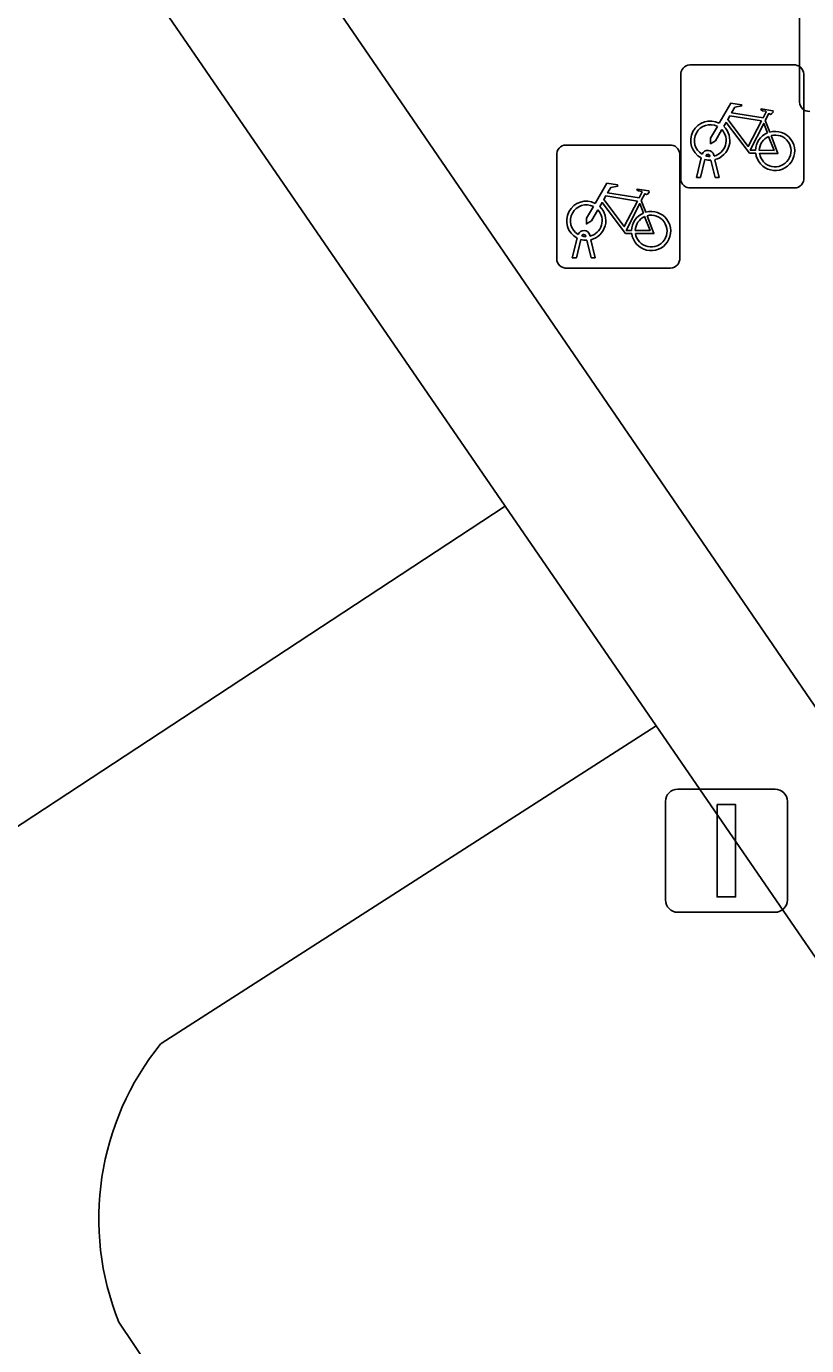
# Model space of a CAD drawing. Extents: x 158352 to 159489, y 383828 to 384603.
# Drawn here: x 158502.05 to 158508.39, y 384240.14 to 384250.85 of the extents above; entities that cross this region are included whole.
import ezdxf

# ---------------------------------------------------------------- set-up
doc = ezdxf.new("R2010")
doc.units = 0
for name, color, linetype in [('IMGEO_Fietsenrek', 7, 'Continuous'), ('IMGEO_Groenvoorziening', 7, 'Continuous'), ('IMGEO_Lichtmast', 7, 'Continuous'), ('IMGEO_Parkeervlak_gesloten', 7, 'Continuous'), ('IMGEO_Voetgangersgebied_gesloten', 7, 'Continuous'), ('IMGEO_Voetpad_open', 7, 'Continuous')]:
    doc.layers.add(name, color=color, linetype=linetype)

msp = doc.modelspace()

# ---------------------------------------------------------------- linework, layer by layer
at = {"layer": 'IMGEO_Fietsenrek'}
for p, q in [((158508.33, 384250.239), (158508.33, 384251.08)), ((158508.33, 384251.08), (158508.33, 384250.239)), ((158507.441, 384250.542), (158508.282, 384250.542)), ((158508.282, 384250.542), (158507.441, 384250.542)), ((158507.366, 384249.617), (158507.366, 384250.458)), ((158507.366, 384250.458), (158507.366, 384249.617)), ((158508.366, 384250.467), (158508.366, 384249.626)), ((158508.366, 384249.626), (158508.366, 384250.467)), ((158508.053, 384250.091), (158508.089, 384249.996)), ((158506.434, 384249.891), (158507.275, 384249.891)), ((158507.275, 384249.891), (158506.434, 384249.891)), ((158506.359, 384248.966), (158506.359, 384249.807)), ((158506.359, 384249.807), (158506.359, 384248.966)), ((158507.359, 384249.816), (158507.359, 384248.975)), ((158507.359, 384248.975), (158507.359, 384249.816)), ((158507.493, 384249.626), (158507.532, 384249.786)), ((158507.604, 384249.798), (158507.603, 384249.802)), ((158507.635, 384249.809), (158507.636, 384249.802)), ((158507.562, 384249.774), (158507.527, 384249.626)), ((158507.645, 384249.626), (158507.611, 384249.768)), ((158507.643, 384249.772), (158507.678, 384249.626)), ((158507.527, 384249.626), (158507.493, 384249.626)), ((158507.678, 384249.626), (158507.645, 384249.626)), ((158508.291, 384249.542), (158507.45, 384249.542)), ((158507.45, 384249.542), (158508.291, 384249.542)), ((158507.046, 384249.44), (158507.082, 384249.345)), ((158506.486, 384248.975), (158506.525, 384249.135)), ((158506.597, 384249.147), (158506.596, 384249.151)), ((158506.628, 384249.158), (158506.629, 384249.151)), ((158506.555, 384249.123), (158506.52, 384248.975)), ((158506.638, 384248.975), (158506.604, 384249.117)), ((158506.636, 384249.121), (158506.671, 384248.975)), ((158506.52, 384248.975), (158506.486, 384248.975)), ((158506.671, 384248.975), (158506.638, 384248.975)), ((158507.284, 384248.891), (158506.443, 384248.891)), ((158506.443, 384248.891), (158507.284, 384248.891))]:
    msp.add_line(p, q, dxfattribs=at)
for points in [[(158507.679, 384250.068), (158507.774, 384250.232), (158507.86, 384250.218), (158507.862, 384250.209), (158507.806, 384250.198), (158507.779, 384250.153), (158508.035, 384250.112)], [(158508.022, 384250.087), (158507.765, 384250.128), (158507.748, 384250.099), (158507.915, 384249.879), (158508.022, 384250.087)], [(158508.035, 384250.112), (158508.06, 384250.161), (158508.054, 384250.165), (158508.031, 384250.169), (158508.019, 384250.176), (158508.018, 384250.179), (158508.02, 384250.184), (158508.115, 384250.169), (158508.117, 384250.159), (158508.107, 384250.146), (158508.095, 384250.14), (158508.081, 384250.146), (158508.053, 384250.091)], [(158507.7, 384250.016), (158507.648, 384249.926), (158507.608, 384249.901), (158507.609, 384249.948), (158507.664, 384250.042)], [(158507.975, 384249.824), (158507.925, 384249.824), (158507.734, 384250.075), (158507.715, 384250.043)], [(158508.07, 384249.989), (158508.04, 384250.066), (158507.931, 384249.848), (158507.974, 384249.848)], [(158508.004, 384249.848), (158508.124, 384249.847), (158508.08, 384249.961)], [(158508.1, 384249.968), (158508.155, 384249.823), (158508.005, 384249.823)], [(158506.672, 384249.417), (158506.767, 384249.581), (158506.853, 384249.567), (158506.855, 384249.558), (158506.799, 384249.547), (158506.772, 384249.502), (158507.028, 384249.461)], [(158507.015, 384249.436), (158506.758, 384249.477), (158506.741, 384249.448), (158506.908, 384249.228), (158507.015, 384249.436)], [(158507.028, 384249.461), (158507.053, 384249.51), (158507.047, 384249.514), (158507.024, 384249.518), (158507.012, 384249.525), (158507.011, 384249.528), (158507.013, 384249.533), (158507.108, 384249.518), (158507.11, 384249.508), (158507.1, 384249.495), (158507.088, 384249.489), (158507.074, 384249.495), (158507.046, 384249.44)], [(158506.693, 384249.365), (158506.641, 384249.275), (158506.601, 384249.25), (158506.602, 384249.297), (158506.657, 384249.391)], [(158506.968, 384249.173), (158506.918, 384249.173), (158506.727, 384249.424), (158506.708, 384249.392)], [(158507.063, 384249.338), (158507.033, 384249.415), (158506.924, 384249.197), (158506.967, 384249.197)], [(158506.997, 384249.197), (158507.117, 384249.196), (158507.073, 384249.31)], [(158507.093, 384249.317), (158507.148, 384249.172), (158506.998, 384249.172)]]:
    msp.add_lwpolyline(points, dxfattribs=at)
for centre, radius, start, end in [((158507.444, 384250.464), 0.0779, 92.4484, 184.2845), ((158507.444, 384250.464), 0.0779, 92.4484, 184.2845), ((158508.288, 384250.464), 0.0779, 2.4484, 94.2845), ((158508.288, 384250.464), 0.0779, 2.4484, 94.2845), ((158508.408, 384250.242), 0.0779, 182.4484, 274.2845), ((158508.408, 384250.242), 0.0779, 182.4484, 274.2845), ((158507.606, 384249.927), 0.159, 62.6766, 242.1369), ((158507.606, 384249.927), 0.129, 63.3192, 238.903), ((158507.606, 384249.927), 0.129, 283.6043, 43.4302), ((158507.606, 384249.927), 0.159, 283.5766, 46.6042), ((158508.133, 384249.843), 0.159, 113.3408, 178.3217), ((158508.133, 384249.843), 0.159, 187.0065, 105.7708), ((158506.437, 384249.813), 0.0779, 92.4484, 184.2845), ((158506.437, 384249.813), 0.0779, 92.4484, 184.2845), ((158507.281, 384249.813), 0.0779, 2.4484, 94.2845), ((158507.281, 384249.813), 0.0779, 2.4484, 94.2845), ((158508.133, 384249.843), 0.129, 113.923, 177.9556), ((158508.133, 384249.843), 0.129, 188.6715, 104.5883), ((158507.586, 384249.798), 0.0499, 12.8025, 158.6934), ((158507.586, 384249.798), 0.0174, 12.8025, 163.4502), ((158507.606, 384249.927), 0.129, 253.415, 269.0204), ((158507.606, 384249.927), 0.159, 253.9967, 271.7867), ((158507.444, 384249.62), 0.0779, 182.4484, 274.2845), ((158507.444, 384249.62), 0.0779, 182.4484, 274.2845), ((158508.288, 384249.62), 0.0779, 272.4484, 4.2845), ((158508.288, 384249.62), 0.0779, 272.4484, 4.2845), ((158506.599, 384249.276), 0.159, 62.6766, 242.1369), ((158506.599, 384249.276), 0.129, 63.3192, 238.903), ((158506.599, 384249.276), 0.129, 283.6043, 43.4302), ((158506.599, 384249.276), 0.159, 283.5766, 46.6042), ((158507.126, 384249.192), 0.159, 187.0065, 105.7708), ((158507.126, 384249.192), 0.159, 113.3408, 178.3217), ((158507.126, 384249.192), 0.129, 113.923, 177.9556), ((158507.126, 384249.192), 0.129, 188.6715, 104.5883), ((158506.579, 384249.147), 0.0499, 12.8025, 158.6934), ((158506.579, 384249.147), 0.0174, 12.8025, 163.4502), ((158506.599, 384249.276), 0.129, 253.415, 269.0204), ((158506.599, 384249.276), 0.159, 253.9967, 271.7867), ((158506.437, 384248.969), 0.0779, 182.4484, 274.2845), ((158506.437, 384248.969), 0.0779, 182.4484, 274.2845), ((158507.281, 384248.969), 0.0779, 272.4484, 4.2845), ((158507.281, 384248.969), 0.0779, 272.4484, 4.2845)]:
    msp.add_arc(centre, radius, start, end, dxfattribs=at)
at = {"layer": 'IMGEO_Groenvoorziening'}
for points in [[(158530.729, 384289.034), (158517.35, 384279.873), (158534.419, 384254.54), (158534.353, 384254.495), (158535.196, 384253.223), (158532.976, 384251.757), (158527.215, 384248.098), (158525.066, 384251.353), (158523.017, 384250), (158522.563, 384249.7), (158524.733, 384246.459), (158520.378, 384243.544), (158520.209, 384243.789), (158517.893, 384247.139), (158510.568, 384242.247), (158509.868, 384241.779), (158509.616, 384241.611), (158507.167, 384245.175), (158503.146, 384242.594)], [(158501.826, 384244.256), (158505.941, 384246.959), (158499.435, 384256.425), (158487.051, 384274.524)], [(158502.804, 384240.331), (158510.923, 384228.242)]]:
    msp.add_lwpolyline(points, dxfattribs=at)
msp.add_arc((158504.894, 384241.172), 2.253, 140.8845, 201.9277, dxfattribs=at)
at = {"layer": 'IMGEO_Lichtmast'}
for p, q in [((158507.342, 384244.66), (158508.132, 384244.66)), ((158508.132, 384244.66), (158507.342, 384244.66)), ((158507.242, 384243.76), (158507.242, 384244.56)), ((158507.242, 384244.56), (158507.242, 384243.76)), ((158508.232, 384244.56), (158508.232, 384243.76)), ((158508.232, 384243.76), (158508.232, 384244.56)), ((158508.132, 384243.66), (158507.342, 384243.66)), ((158507.342, 384243.66), (158508.132, 384243.66))]:
    msp.add_line(p, q, dxfattribs=at)
msp.add_lwpolyline([(158507.662, 384244.535), (158507.812, 384244.535), (158507.812, 384243.785), (158507.662, 384243.785), (158507.662, 384244.535)], dxfattribs=at)
for centre, start, end in [((158507.342, 384244.56), 90, 180), ((158507.342, 384244.56), 90, 180), ((158508.132, 384244.56), 0, 90), ((158508.132, 384244.56), 360, 90), ((158507.342, 384243.76), 180, 270), ((158507.342, 384243.76), 180, 270), ((158508.132, 384243.76), 270, 0), ((158508.132, 384243.76), 270, 0)]:
    msp.add_arc(centre, 0.1, start, end, dxfattribs=at)
at = {"layer": 'IMGEO_Parkeervlak_gesloten'}
msp.add_lwpolyline([(158507.781, 384271.779), (158505.428, 384270.27), (158488.719, 384295.389), (158484.352, 384292.303), (158479.939, 384289.185), (158478.902, 384288.452), (158500, 384257.671), (158505.258, 384250), (158510.568, 384242.247), (158517.893, 384247.139), (158520.209, 384243.789), (158520.378, 384243.544), (158524.733, 384246.459), (158522.563, 384249.7), (158522.362, 384250)], close=True, dxfattribs=at)
at = {"layer": 'IMGEO_Voetgangersgebied_gesloten'}
for points in [[(158503.146, 384242.594), (158507.167, 384245.175), (158505.941, 384246.959), (158501.826, 384244.256)], [(158510.923, 384228.242), (158502.804, 384240.331)]]:
    msp.add_lwpolyline(points, dxfattribs=at)
msp.add_arc((158504.894, 384241.172), 2.253, 140.8845, 201.9277, dxfattribs=at)
at = {"layer": 'IMGEO_Voetpad_open'}
msp.add_lwpolyline([(158478.902, 384288.452), (158478.295, 384288.062), (158477.87, 384287.789), (158487.051, 384274.524), (158499.435, 384256.425), (158505.941, 384246.959), (158507.167, 384245.175), (158509.616, 384241.611), (158509.868, 384241.779), (158510.568, 384242.247), (158505.258, 384250), (158500, 384257.671)], close=True, dxfattribs=at)

doc.saveas('drawing.dxf')
